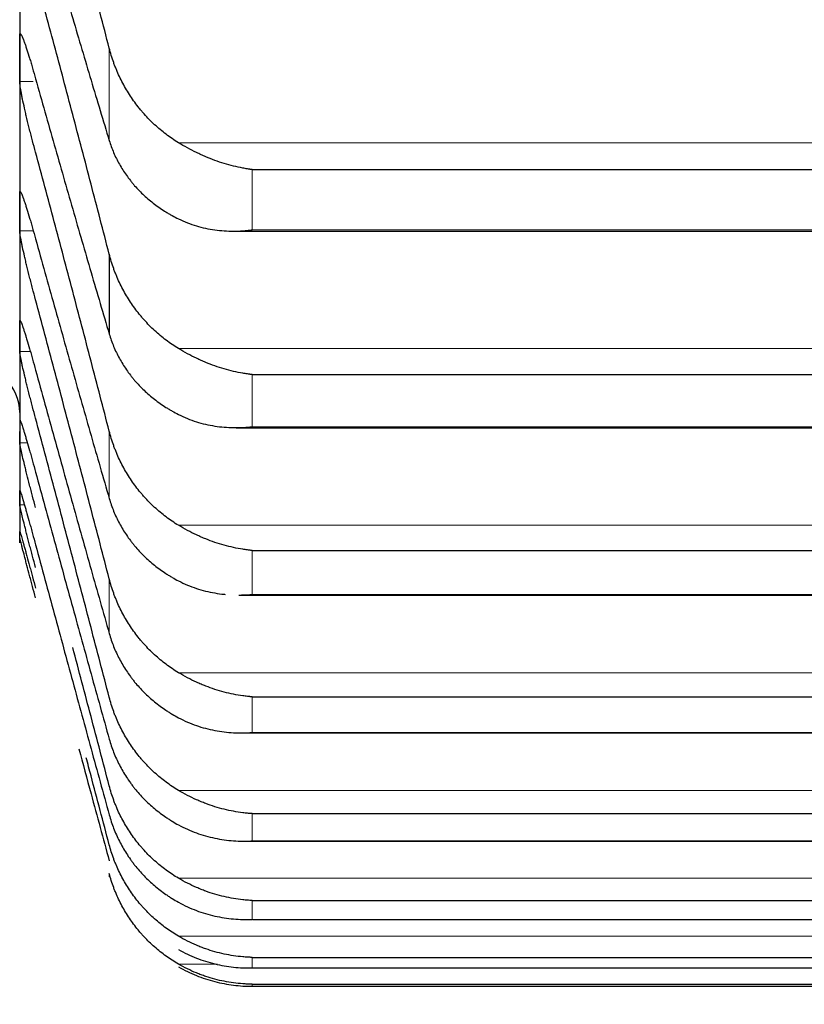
# Model space of a CAD drawing. Header units: inches. Extents: x 0 to 20790, y -12 to 14700.
# Tile 312 of 358: x 13645 to 13671, y 9163 to 9196. Entities that reach past the tile are written whole.
import ezdxf

# ---------------------------------------------------------------- set-up
doc = ezdxf.new("R2010")
doc.units = ezdxf.units.IN
doc.layers.add('1', color=7, linetype='Continuous', true_color=0xffffff)
doc.layers.add('254', color=7, linetype='Continuous', true_color=0xffffff)
doc.styles.add('latin_extended', font='simplex.shx')
doc.dimstyles.get("Standard").update_dxf_attribs({"dimtxt": 0.18, "dimasz": 0.18, "dimexe": 0.18, "dimexo": 0.0625, "dimgap": 0.09, "dimtad": 0, "dimtih": 1, "dimtoh": 1, "dimdec": 4, "dimzin": 0, "dimdsep": 46, "dimtxsty": 'Standard', "dimcen": 0.09, "dimadec": 0, "dimazin": 0, "dimtfac": 1, "dimtdec": 4, "dimtofl": 0, "dimtmove": 0, "dimatfit": 3, "dimfxl": 1, "dimtolj": 1, "dimtzin": 0, "dimarcsym": 0})

# ---------------------------------------------------------------- blocks, each defined once
blk = doc.blocks.new('_U5')
at = {"layer": '254', "color": 3, "linetype": 'Continuous', "lineweight": 13, "transparency": 16777216}
for p, q in [((13696.744, 9764.754), (13696.744, 7981.754)), ((13946.744, 9514.754), (13946.744, 7981.754)), ((13696.744, 8016.754), (12708.282, 8016.754)), ((13574.244, 8016.754), (13451.744, 8016.754)), ((13946.744, 8016.754), (13696.744, 8016.754)), ((14069.244, 8016.754), (14191.744, 8016.754))]:
    blk.add_line(p, q, dxfattribs=at)
at = {"layer": '254', "color": 3, "transparency": 16777216}
for points in [[(13574.244, 7996.337), (13574.244, 8037.17), (13696.744, 8016.754)], [(14069.244, 8037.17), (14069.244, 7996.337), (13946.744, 8016.754)]]:
    blk.add_solid(points, dxfattribs=at)
at = {"layer": 'Defpoints', "color": 0, "transparency": 16777216}
for p in [(13696.744, 9799.754), (13946.744, 9549.754), (13696.744, 8016.754)]:
    blk.add_point(p, dxfattribs=at)
at = {"layer": '254', "color": 2, "lineweight": 13, "transparency": 16777216, "insert": (12769.532, 8200.504), "char_height": 122.5, "attachment_point": 1, "style": 'latin_extended'}
blk.add_mtext('\\A1;250', dxfattribs=at)
blk = doc.blocks.new('_U6')
at = {"layer": '254', "color": 3, "linetype": 'Continuous', "lineweight": 13, "transparency": 16777216}
for p, q in [((13536.744, 9764.754), (13536.744, 8261.754)), ((13696.744, 9764.754), (13696.744, 8261.754)), ((13536.744, 8296.754), (12469.244, 8296.754)), ((13414.244, 8296.754), (13291.744, 8296.754)), ((13536.744, 8296.754), (13696.744, 8296.754)), ((13819.244, 8296.754), (13941.744, 8296.754))]:
    blk.add_line(p, q, dxfattribs=at)
at = {"layer": '254', "color": 3, "transparency": 16777216}
for points in [[(13414.244, 8276.337), (13414.244, 8317.17), (13536.744, 8296.754)], [(13819.244, 8317.17), (13819.244, 8276.337), (13696.744, 8296.754)]]:
    blk.add_solid(points, dxfattribs=at)
at = {"layer": 'Defpoints', "color": 0, "transparency": 16777216}
for p in [(13536.744, 9799.754), (13696.744, 9799.754), (13696.744, 8296.754)]:
    blk.add_point(p, dxfattribs=at)
at = {"layer": '254', "color": 2, "lineweight": 13, "transparency": 16777216, "insert": (12530.494, 8684.67), "char_height": 122.5, "attachment_point": 1, "style": 'latin_extended'}
blk.add_mtext('\\A1;\\C2;Flywheel\\P\\C2;90-240', dxfattribs=at)

msp = doc.modelspace()

# ---------------------------------------------------------------- linework, layer by layer
at = {"layer": '1', "color": 2, "linetype": 'Continuous', "lineweight": 25}
for p, q in [((13644.744, 9201.275), (13644.744, 9195.123)), ((13644.744, 9195.123), (13644.744, 9189.94)), ((13652.6, 9191.366), (13688.888, 9191.366)), ((13644.744, 9189.94), (13644.744, 9185.734)), ((13651.978, 9189.287), (13689.487, 9189.287)), ((13647.77, 9188.509), (13647.77, 9185.808)), ((13644.744, 9185.734), (13644.744, 9182.511)), ((13652.6, 9184.437), (13688.888, 9184.437)), ((13644.744, 9182.511), (13644.744, 9180.276)), ((13652.067, 9182.643), (13689.4, 9182.643)), ((13644.744, 9180.276), (13644.744, 9179.033)), ((13644.744, 9178.754), (13644.744, 9179.033)), ((13652.6, 9178.493), (13688.888, 9178.493)), ((13652.155, 9176.986), (13689.314, 9176.986)), ((13652.6, 9173.544), (13688.888, 9173.544)), ((13652.243, 9172.324), (13689.229, 9172.324)), ((13652.6, 9169.598), (13688.888, 9169.598)), ((13652.331, 9168.666), (13688.84, 9168.666)), ((13652.6, 9166.661), (13688.888, 9166.661)), ((13652.63, 9166.016), (13688.858, 9166.016)), ((13652.6, 9164.737), (13688.888, 9164.737)), ((13652.612, 9164.38), (13688.876, 9164.38)), ((13652.6, 9163.831), (13688.888, 9163.831)), ((13652.6, 9163.76), (13688.888, 9163.76))]:
    msp.add_line(p, q, dxfattribs=at)
at = {"layer": '1', "color": 110, "linetype": 'Continuous', "lineweight": 13}
for p, q in [((13644.746, 9195.907), (13644.791, 9195.907)), ((13647.77, 9195.472), (13647.77, 9192.35)), ((13644.746, 9194.339), (13645.201, 9194.339)), ((13650.112, 9192.275), (13691.375, 9192.275)), ((13652.6, 9191.366), (13652.6, 9189.328)), ((13644.746, 9190.59), (13644.774, 9190.59)), ((13644.746, 9189.291), (13645.206, 9189.291)), ((13652.6, 9189.328), (13688.888, 9189.328)), ((13644.746, 9186.248), (13644.769, 9186.248)), ((13644.746, 9185.22), (13645.104, 9185.22)), ((13650.112, 9185.317), (13691.375, 9185.317)), ((13652.6, 9184.437), (13652.6, 9182.673)), ((13652.6, 9182.673), (13688.888, 9182.673)), ((13647.77, 9182.525), (13647.77, 9180.25)), ((13644.746, 9182.133), (13645.003, 9182.133)), ((13644.746, 9180.035), (13644.904, 9180.035)), ((13650.112, 9179.342), (13691.375, 9179.342)), ((13652.6, 9178.493), (13652.6, 9177.007)), ((13647.77, 9177.53), (13647.77, 9175.683)), ((13652.6, 9177.007), (13688.888, 9177.007)), ((13650.112, 9174.361), (13691.375, 9174.361)), ((13652.6, 9173.544), (13652.6, 9172.338)), ((13652.6, 9172.338), (13688.888, 9172.338)), ((13650.112, 9170.382), (13691.375, 9170.382)), ((13652.6, 9169.598), (13652.6, 9168.674)), ((13652.6, 9168.674), (13688.888, 9168.674)), ((13647.77, 9167.569), (13647.77, 9167.46)), ((13650.112, 9167.411), (13691.375, 9167.411)), ((13652.6, 9166.661), (13652.6, 9166.02)), ((13652.6, 9166.02), (13688.888, 9166.02)), ((13650.112, 9165.452), (13691.375, 9165.452)), ((13652.6, 9164.737), (13652.6, 9164.381)), ((13650.112, 9164.509), (13651.435, 9164.509)), ((13652.6, 9164.381), (13688.888, 9164.381)), ((13652.6, 9163.831), (13652.6, 9163.76))]:
    msp.add_line(p, q, dxfattribs=at)
at = {"layer": '1', "color": 2, "linetype": 'Continuous', "lineweight": 25}
msp.add_arc((13643.144, 9183.154), 1.6, 0, 90, dxfattribs=at)
for points in [[(13647.77, 9195.472), (13647.566, 9196.263), (13647.157, 9197.84), (13646.537, 9200.189), (13645.912, 9202.522), (13645.492, 9204.067), (13645.281, 9204.837)], [(13645.281, 9200.815), (13645.492, 9200.075), (13645.912, 9198.612), (13646.537, 9196.47), (13647.157, 9194.38), (13647.566, 9193.021), (13647.77, 9192.35)], [(13647.77, 9188.509), (13647.566, 9189.3), (13647.157, 9190.879), (13646.537, 9193.235), (13645.912, 9195.581), (13645.492, 9197.137), (13645.281, 9197.913)], [(13644.744, 9195.123), (13644.744, 9195.385), (13644.745, 9195.646), (13644.746, 9195.907)], [(13644.746, 9194.339), (13644.745, 9194.601), (13644.744, 9194.862), (13644.744, 9195.123)], [(13645.281, 9194.433), (13645.492, 9193.683), (13645.912, 9192.198), (13646.537, 9190.018), (13647.157, 9187.885), (13647.566, 9186.495), (13647.77, 9185.808)], [(13647.77, 9182.525), (13647.566, 9183.315), (13647.157, 9184.893), (13646.537, 9187.253), (13645.912, 9189.607), (13645.492, 9191.172), (13645.281, 9191.953)], [(13644.744, 9189.94), (13644.744, 9190.157), (13644.745, 9190.373), (13644.746, 9190.59)], [(13644.746, 9189.291), (13644.745, 9189.507), (13644.744, 9189.724), (13644.744, 9189.94)], [(13645.281, 9189.021), (13645.492, 9188.261), (13645.912, 9186.756), (13646.537, 9184.542), (13647.157, 9182.371), (13647.566, 9180.952), (13647.77, 9180.25)], [(13647.77, 9177.53), (13647.566, 9178.317), (13647.157, 9179.892), (13646.537, 9182.252), (13645.912, 9184.61), (13645.492, 9186.181), (13645.281, 9186.966)], [(13644.744, 9185.734), (13644.744, 9185.905), (13644.745, 9186.076), (13644.746, 9186.248)], [(13644.746, 9185.22), (13644.745, 9185.391), (13644.744, 9185.563), (13644.744, 9185.734)], [(13645.281, 9184.586), (13645.492, 9183.819), (13645.912, 9182.297), (13646.537, 9180.052), (13647.157, 9177.845), (13647.566, 9176.399), (13647.77, 9175.683)], [(13647.77, 9173.531), (13647.566, 9174.315), (13647.157, 9175.883), (13646.537, 9178.239), (13645.912, 9180.598), (13645.492, 9182.173), (13645.281, 9182.961)], [(13644.746, 9182.133), (13644.745, 9182.259), (13644.744, 9182.385), (13644.744, 9182.511)], [(13645.281, 9181.137), (13645.492, 9180.363), (13645.912, 9178.826), (13646.537, 9176.553), (13647.157, 9174.315), (13647.566, 9172.845), (13647.77, 9172.116)], [(13644.744, 9180.276), (13644.744, 9180.356), (13644.745, 9180.436), (13644.746, 9180.516)], [(13644.746, 9180.035), (13644.745, 9180.116), (13644.744, 9180.196), (13644.744, 9180.276)], [(13644.744, 9179.033), (13644.744, 9179.068), (13644.745, 9179.102), (13644.746, 9179.136)], [(13644.746, 9178.93), (13644.745, 9178.965), (13644.744, 9178.999), (13644.744, 9179.033)], [(13645.281, 9178.679), (13645.492, 9177.899), (13645.912, 9176.349), (13646.537, 9174.053), (13647.157, 9171.786), (13647.566, 9170.295), (13647.77, 9169.554)]]:
    msp.add_open_spline(points, degree=3, dxfattribs=at)
for points, knots in [([(13644.746, 9195.907), (13644.746, 9195.922), (13644.748, 9195.946), (13644.757, 9195.962), (13644.765, 9195.96), (13644.773, 9195.953), (13644.776, 9195.95), (13644.782, 9195.942), (13644.786, 9195.938), (13644.803, 9195.91), (13644.82, 9195.876), (13644.845, 9195.818), (13644.85, 9195.806), (13644.858, 9195.786), (13644.861, 9195.779), (13644.866, 9195.765), (13644.88, 9195.729), (13644.907, 9195.658), (13644.933, 9195.584), (13644.96, 9195.505), (13644.974, 9195.463), (13645.018, 9195.329), (13645.048, 9195.233), (13645.096, 9195.077), (13645.112, 9195.023), (13645.137, 9194.94), (13645.145, 9194.912), (13645.162, 9194.854), (13645.17, 9194.825), (13645.213, 9194.679), (13645.247, 9194.558), (13645.281, 9194.433)], [0, 0, 0, 0, 0.0625, 0.125, 0.1875, 0.1875, 0.21875, 0.21875, 0.25, 0.25, 0.375, 0.375, 0.40625, 0.40625, 0.421875, 0.421875, 0.4375, 0.5, 0.5625, 0.5625, 0.625, 0.625, 0.75, 0.75, 0.8125, 0.8125, 0.84375, 0.84375, 0.875, 0.875, 1, 1, 1, 1]), ([(13650.112, 9192.275), (13649.966, 9192.364), (13649.826, 9192.459), (13649.558, 9192.663), (13649.3, 9192.879), (13649.064, 9193.12), (13648.923, 9193.278), (13648.895, 9193.311), (13648.84, 9193.375), (13648.813, 9193.408), (13648.733, 9193.508), (13648.681, 9193.575), (13648.532, 9193.781), (13648.439, 9193.922), (13648.267, 9194.211), (13648.188, 9194.36), (13648.08, 9194.589), (13648.046, 9194.667), (13647.997, 9194.784), (13647.981, 9194.824), (13647.95, 9194.903), (13647.935, 9194.943), (13647.863, 9195.144), (13647.813, 9195.306), (13647.77, 9195.472)], [0, 0, 0, 0, 0.125, 0.125, 0.25, 0.375, 0.375, 0.40625, 0.40625, 0.4375, 0.4375, 0.5, 0.5, 0.625, 0.625, 0.75, 0.75, 0.8125, 0.8125, 0.84375, 0.84375, 0.875, 0.875, 1, 1, 1, 1]), ([(13645.281, 9191.953), (13645.247, 9192.079), (13645.213, 9192.206), (13645.162, 9192.397), (13645.146, 9192.461), (13645.121, 9192.557), (13645.113, 9192.589), (13645.096, 9192.653), (13645.088, 9192.685), (13645.048, 9192.844), (13645.018, 9192.968), (13644.974, 9193.149), (13644.96, 9193.209), (13644.94, 9193.296), (13644.933, 9193.326), (13644.92, 9193.383), (13644.914, 9193.411), (13644.883, 9193.549), (13644.86, 9193.653), (13644.835, 9193.773), (13644.831, 9193.797), (13644.821, 9193.843), (13644.817, 9193.865), (13644.804, 9193.931), (13644.796, 9193.972), (13644.776, 9194.088), (13644.765, 9194.154), (13644.756, 9194.224), (13644.754, 9194.237), (13644.751, 9194.262), (13644.75, 9194.273), (13644.747, 9194.306), (13644.746, 9194.324), (13644.746, 9194.339)], [0, 0, 0, 0, 0.125, 0.125, 0.1875, 0.1875, 0.21875, 0.21875, 0.25, 0.25, 0.375, 0.375, 0.4375, 0.4375, 0.46875, 0.46875, 0.5, 0.5, 0.625, 0.625, 0.65625, 0.65625, 0.6875, 0.6875, 0.75, 0.75, 0.875, 0.875, 0.90625, 0.90625, 0.9375, 0.9375, 1, 1, 1, 1]), ([(13647.77, 9192.35), (13647.813, 9192.21), (13647.863, 9192.073), (13647.977, 9191.806), (13648.106, 9191.545), (13648.264, 9191.296), (13648.393, 9191.114), (13648.438, 9191.054), (13648.509, 9190.965), (13648.532, 9190.936), (13648.581, 9190.878), (13648.605, 9190.849), (13648.73, 9190.708), (13648.942, 9190.491), (13649.177, 9190.294), (13649.424, 9190.107), (13649.553, 9190.018), (13649.723, 9189.913), (13649.758, 9189.892), (13649.827, 9189.852), (13649.932, 9189.792), (13650.039, 9189.736), (13650.112, 9189.7)], [0, 0, 0, 0, 0.125, 0.125, 0.25, 0.375, 0.375, 0.4375, 0.4375, 0.46875, 0.46875, 0.5, 0.5, 0.625, 0.75, 0.75, 0.875, 0.875, 0.90625, 0.90625, 0.9375, 1, 1, 1, 1]), ([(13652.6, 9191.366), (13652.596, 9191.366), (13652.593, 9191.367), (13652.587, 9191.368), (13652.583, 9191.368), (13652.573, 9191.369), (13652.553, 9191.372), (13652.507, 9191.379), (13652.414, 9191.393), (13652.335, 9191.407), (13652.177, 9191.437), (13652.072, 9191.46), (13651.758, 9191.538), (13651.55, 9191.602), (13651.239, 9191.716), (13651.136, 9191.757), (13650.98, 9191.823), (13650.928, 9191.846), (13650.825, 9191.893), (13650.773, 9191.917), (13650.618, 9191.992), (13650.516, 9192.045), (13650.313, 9192.156), (13650.212, 9192.214), (13650.112, 9192.275)], [0, 0, 0, 0, 0.003906, 0.003906, 0.007812, 0.007812, 0.015625, 0.03125, 0.0625, 0.125, 0.125, 0.25, 0.25, 0.5, 0.5, 0.625, 0.625, 0.6875, 0.6875, 0.75, 0.75, 0.875, 0.875, 1, 1, 1, 1]), ([(13644.746, 9190.59), (13644.746, 9190.602), (13644.748, 9190.621), (13644.757, 9190.629), (13644.765, 9190.621), (13644.773, 9190.611), (13644.776, 9190.606), (13644.782, 9190.596), (13644.786, 9190.59), (13644.803, 9190.556), (13644.82, 9190.517), (13644.845, 9190.453), (13644.85, 9190.439), (13644.858, 9190.417), (13644.861, 9190.41), (13644.866, 9190.395), (13644.88, 9190.356), (13644.907, 9190.28), (13644.933, 9190.202), (13644.96, 9190.119), (13644.974, 9190.075), (13645.018, 9189.935), (13645.048, 9189.835), (13645.096, 9189.675), (13645.112, 9189.62), (13645.137, 9189.535), (13645.145, 9189.506), (13645.162, 9189.448), (13645.17, 9189.418), (13645.213, 9189.27), (13645.247, 9189.147), (13645.281, 9189.021)], [0, 0, 0, 0, 0.0625, 0.125, 0.1875, 0.1875, 0.21875, 0.21875, 0.25, 0.25, 0.375, 0.375, 0.40625, 0.40625, 0.421875, 0.421875, 0.4375, 0.5, 0.5625, 0.5625, 0.625, 0.625, 0.75, 0.75, 0.8125, 0.8125, 0.84375, 0.84375, 0.875, 0.875, 1, 1, 1, 1]), ([(13650.112, 9189.7), (13650.212, 9189.651), (13650.312, 9189.607), (13650.513, 9189.529), (13650.615, 9189.494), (13650.818, 9189.433), (13650.921, 9189.407), (13651.128, 9189.363), (13651.232, 9189.345), (13651.442, 9189.316), (13651.547, 9189.305), (13651.756, 9189.291), (13651.861, 9189.287), (13652.071, 9189.287), (13652.177, 9189.291), (13652.335, 9189.301), (13652.414, 9189.307), (13652.507, 9189.317), (13652.553, 9189.322), (13652.573, 9189.324), (13652.586, 9189.326), (13652.593, 9189.327), (13652.6, 9189.328)], [0, 0, 0, 0, 0.125, 0.125, 0.25, 0.25, 0.375, 0.375, 0.5, 0.5, 0.625, 0.625, 0.75, 0.75, 0.875, 0.875, 0.9375, 0.96875, 0.984375, 0.992188, 0.992188, 1, 1, 1, 1]), ([(13645.281, 9186.966), (13645.247, 9187.093), (13645.213, 9187.22), (13645.162, 9187.412), (13645.146, 9187.475), (13645.121, 9187.571), (13645.113, 9187.603), (13645.096, 9187.667), (13645.088, 9187.699), (13645.048, 9187.857), (13645.018, 9187.979), (13644.974, 9188.157), (13644.96, 9188.216), (13644.94, 9188.302), (13644.933, 9188.33), (13644.92, 9188.386), (13644.914, 9188.414), (13644.883, 9188.549), (13644.86, 9188.649), (13644.835, 9188.765), (13644.831, 9188.787), (13644.821, 9188.831), (13644.817, 9188.853), (13644.804, 9188.916), (13644.796, 9188.955), (13644.776, 9189.064), (13644.765, 9189.126), (13644.756, 9189.189), (13644.754, 9189.201), (13644.751, 9189.223), (13644.75, 9189.234), (13644.747, 9189.262), (13644.746, 9189.278), (13644.746, 9189.291)], [0, 0, 0, 0, 0.125, 0.125, 0.1875, 0.1875, 0.21875, 0.21875, 0.25, 0.25, 0.375, 0.375, 0.4375, 0.4375, 0.46875, 0.46875, 0.5, 0.5, 0.625, 0.625, 0.65625, 0.65625, 0.6875, 0.6875, 0.75, 0.75, 0.875, 0.875, 0.90625, 0.90625, 0.9375, 0.9375, 1, 1, 1, 1]), ([(13650.112, 9185.317), (13649.966, 9185.405), (13649.826, 9185.5), (13649.558, 9185.703), (13649.3, 9185.919), (13649.064, 9186.16), (13648.923, 9186.318), (13648.895, 9186.35), (13648.84, 9186.415), (13648.813, 9186.448), (13648.733, 9186.547), (13648.681, 9186.614), (13648.532, 9186.819), (13648.439, 9186.96), (13648.267, 9187.25), (13648.188, 9187.398), (13648.08, 9187.627), (13648.046, 9187.704), (13647.997, 9187.822), (13647.981, 9187.861), (13647.95, 9187.941), (13647.935, 9187.981), (13647.863, 9188.181), (13647.813, 9188.344), (13647.77, 9188.509)], [0, 0, 0, 0, 0.125, 0.125, 0.25, 0.375, 0.375, 0.40625, 0.40625, 0.4375, 0.4375, 0.5, 0.5, 0.625, 0.625, 0.75, 0.75, 0.8125, 0.8125, 0.84375, 0.84375, 0.875, 0.875, 1, 1, 1, 1]), ([(13644.746, 9186.248), (13644.746, 9186.258), (13644.748, 9186.271), (13644.757, 9186.271), (13644.765, 9186.258), (13644.773, 9186.244), (13644.776, 9186.238), (13644.782, 9186.225), (13644.786, 9186.218), (13644.803, 9186.177), (13644.82, 9186.133), (13644.845, 9186.063), (13644.85, 9186.048), (13644.858, 9186.025), (13644.861, 9186.017), (13644.866, 9186.001), (13644.88, 9185.959), (13644.907, 9185.878), (13644.933, 9185.796), (13644.96, 9185.709), (13644.974, 9185.663), (13645.018, 9185.518), (13645.048, 9185.415), (13645.096, 9185.251), (13645.112, 9185.194), (13645.137, 9185.108), (13645.145, 9185.078), (13645.162, 9185.019), (13645.17, 9184.989), (13645.213, 9184.838), (13645.247, 9184.714), (13645.281, 9184.586)], [0, 0, 0, 0, 0.0625, 0.125, 0.1875, 0.1875, 0.21875, 0.21875, 0.25, 0.25, 0.375, 0.375, 0.40625, 0.40625, 0.421875, 0.421875, 0.4375, 0.5, 0.5625, 0.5625, 0.625, 0.625, 0.75, 0.75, 0.8125, 0.8125, 0.84375, 0.84375, 0.875, 0.875, 1, 1, 1, 1]), ([(13647.77, 9185.808), (13647.813, 9185.665), (13647.863, 9185.525), (13647.977, 9185.25), (13648.106, 9184.983), (13648.264, 9184.728), (13648.393, 9184.541), (13648.438, 9184.48), (13648.509, 9184.389), (13648.532, 9184.359), (13648.581, 9184.299), (13648.605, 9184.27), (13648.73, 9184.124), (13648.942, 9183.902), (13649.177, 9183.699), (13649.424, 9183.507), (13649.553, 9183.415), (13649.723, 9183.308), (13649.758, 9183.286), (13649.827, 9183.245), (13649.932, 9183.184), (13650.039, 9183.126), (13650.112, 9183.089)], [0, 0, 0, 0, 0.125, 0.125, 0.25, 0.375, 0.375, 0.4375, 0.4375, 0.46875, 0.46875, 0.5, 0.5, 0.625, 0.75, 0.75, 0.875, 0.875, 0.90625, 0.90625, 0.9375, 1, 1, 1, 1]), ([(13645.281, 9182.961), (13645.247, 9183.089), (13645.213, 9183.216), (13645.162, 9183.407), (13645.146, 9183.471), (13645.121, 9183.566), (13645.113, 9183.598), (13645.096, 9183.661), (13645.088, 9183.693), (13645.048, 9183.849), (13645.018, 9183.97), (13644.974, 9184.145), (13644.96, 9184.202), (13644.94, 9184.287), (13644.933, 9184.314), (13644.92, 9184.369), (13644.914, 9184.396), (13644.883, 9184.527), (13644.86, 9184.624), (13644.835, 9184.735), (13644.831, 9184.756), (13644.821, 9184.799), (13644.817, 9184.819), (13644.804, 9184.879), (13644.796, 9184.916), (13644.776, 9185.018), (13644.765, 9185.076), (13644.756, 9185.133), (13644.754, 9185.143), (13644.751, 9185.163), (13644.75, 9185.172), (13644.747, 9185.197), (13644.746, 9185.21), (13644.746, 9185.22)], [0, 0, 0, 0, 0.125, 0.125, 0.1875, 0.1875, 0.21875, 0.21875, 0.25, 0.25, 0.375, 0.375, 0.4375, 0.4375, 0.46875, 0.46875, 0.5, 0.5, 0.625, 0.625, 0.65625, 0.65625, 0.6875, 0.6875, 0.75, 0.75, 0.875, 0.875, 0.90625, 0.90625, 0.9375, 0.9375, 1, 1, 1, 1]), ([(13652.6, 9184.437), (13652.596, 9184.437), (13652.593, 9184.437), (13652.587, 9184.438), (13652.583, 9184.439), (13652.573, 9184.44), (13652.553, 9184.442), (13652.507, 9184.448), (13652.414, 9184.461), (13652.335, 9184.473), (13652.177, 9184.501), (13652.072, 9184.522), (13651.758, 9184.596), (13651.55, 9184.657), (13651.239, 9184.766), (13651.136, 9184.806), (13650.98, 9184.87), (13650.928, 9184.893), (13650.825, 9184.939), (13650.773, 9184.963), (13650.618, 9185.037), (13650.516, 9185.089), (13650.313, 9185.198), (13650.212, 9185.256), (13650.112, 9185.317)], [0, 0, 0, 0, 0.003906, 0.003906, 0.007812, 0.007812, 0.015625, 0.03125, 0.0625, 0.125, 0.125, 0.25, 0.25, 0.5, 0.5, 0.625, 0.625, 0.6875, 0.6875, 0.75, 0.75, 0.875, 0.875, 1, 1, 1, 1]), ([(13650.112, 9183.089), (13650.212, 9183.038), (13650.312, 9182.993), (13650.513, 9182.911), (13650.615, 9182.875), (13650.818, 9182.811), (13650.921, 9182.783), (13651.128, 9182.735), (13651.232, 9182.715), (13651.442, 9182.682), (13651.547, 9182.669), (13651.756, 9182.652), (13651.861, 9182.646), (13652.071, 9182.642), (13652.177, 9182.644), (13652.335, 9182.651), (13652.414, 9182.656), (13652.507, 9182.664), (13652.553, 9182.668), (13652.573, 9182.67), (13652.586, 9182.672), (13652.593, 9182.672), (13652.6, 9182.673)], [0, 0, 0, 0, 0.125, 0.125, 0.25, 0.25, 0.375, 0.375, 0.5, 0.5, 0.625, 0.625, 0.75, 0.75, 0.875, 0.875, 0.9375, 0.96875, 0.984375, 0.992188, 0.992188, 1, 1, 1, 1]), ([(13644.75, 9182.9), (13644.752, 9182.9), (13644.757, 9182.895), (13644.765, 9182.878), (13644.773, 9182.859), (13644.776, 9182.852), (13644.782, 9182.836), (13644.786, 9182.828), (13644.803, 9182.781), (13644.82, 9182.732), (13644.845, 9182.656), (13644.85, 9182.64), (13644.858, 9182.615), (13644.861, 9182.607), (13644.866, 9182.589), (13644.88, 9182.545), (13644.907, 9182.459), (13644.933, 9182.373), (13644.96, 9182.282), (13644.974, 9182.234), (13645.018, 9182.085), (13645.048, 9181.978), (13645.096, 9181.81), (13645.112, 9181.753), (13645.137, 9181.664), (13645.145, 9181.634), (13645.162, 9181.574), (13645.17, 9181.544), (13645.213, 9181.391), (13645.247, 9181.265), (13645.281, 9181.137)], [0, 0, 0, 0, 0.060355, 0.127473, 0.127473, 0.161031, 0.161031, 0.19459, 0.19459, 0.328825, 0.328825, 0.362384, 0.362384, 0.379163, 0.379163, 0.395943, 0.46306, 0.530178, 0.530178, 0.597295, 0.597295, 0.73153, 0.73153, 0.798648, 0.798648, 0.832206, 0.832206, 0.865765, 0.865765, 1, 1, 1, 1]), ([(13650.112, 9179.342), (13649.966, 9179.43), (13649.826, 9179.525), (13649.558, 9179.727), (13649.3, 9179.942), (13649.064, 9180.182), (13648.923, 9180.34), (13648.895, 9180.372), (13648.84, 9180.436), (13648.813, 9180.469), (13648.733, 9180.568), (13648.681, 9180.635), (13648.532, 9180.84), (13648.439, 9180.98), (13648.267, 9181.268), (13648.188, 9181.417), (13648.08, 9181.645), (13648.046, 9181.722), (13647.997, 9181.839), (13647.981, 9181.879), (13647.95, 9181.958), (13647.935, 9181.998), (13647.863, 9182.198), (13647.813, 9182.36), (13647.77, 9182.525)], [0, 0, 0, 0, 0.125, 0.125, 0.25, 0.375, 0.375, 0.40625, 0.40625, 0.4375, 0.4375, 0.5, 0.5, 0.625, 0.625, 0.75, 0.75, 0.8125, 0.8125, 0.84375, 0.84375, 0.875, 0.875, 1, 1, 1, 1]), ([(13645.281, 9179.943), (13645.247, 9180.071), (13645.213, 9180.199), (13645.162, 9180.389), (13645.146, 9180.453), (13645.121, 9180.547), (13645.113, 9180.579), (13645.096, 9180.642), (13645.088, 9180.673), (13645.048, 9180.828), (13645.018, 9180.947), (13644.974, 9181.119), (13644.96, 9181.175), (13644.94, 9181.257), (13644.933, 9181.284), (13644.92, 9181.337), (13644.914, 9181.363), (13644.883, 9181.49), (13644.86, 9181.584), (13644.835, 9181.69), (13644.831, 9181.71), (13644.821, 9181.75), (13644.817, 9181.77), (13644.804, 9181.827), (13644.796, 9181.861), (13644.776, 9181.957), (13644.765, 9182.009), (13644.756, 9182.06), (13644.754, 9182.069), (13644.751, 9182.087), (13644.75, 9182.094), (13644.747, 9182.115), (13644.746, 9182.126), (13644.746, 9182.133)], [0, 0, 0, 0, 0.125, 0.125, 0.1875, 0.1875, 0.21875, 0.21875, 0.25, 0.25, 0.375, 0.375, 0.4375, 0.4375, 0.46875, 0.46875, 0.5, 0.5, 0.625, 0.625, 0.65625, 0.65625, 0.6875, 0.6875, 0.75, 0.75, 0.875, 0.875, 0.90625, 0.90625, 0.9375, 0.9375, 1, 1, 1, 1]), ([(13644.746, 9180.516), (13644.746, 9180.521), (13644.748, 9180.524), (13644.757, 9180.508), (13644.765, 9180.485), (13644.773, 9180.462), (13644.776, 9180.454), (13644.782, 9180.436), (13644.786, 9180.426), (13644.803, 9180.373), (13644.82, 9180.319), (13644.845, 9180.238), (13644.85, 9180.22), (13644.858, 9180.194), (13644.861, 9180.185), (13644.866, 9180.166), (13644.88, 9180.119), (13644.907, 9180.028), (13644.933, 9179.938), (13644.96, 9179.844), (13644.974, 9179.795), (13645.018, 9179.64), (13645.048, 9179.531), (13645.096, 9179.359), (13645.112, 9179.301), (13645.137, 9179.211), (13645.145, 9179.18), (13645.162, 9179.119), (13645.17, 9179.088), (13645.213, 9178.934), (13645.247, 9178.807), (13645.281, 9178.679)], [0, 0, 0, 0, 0.0625, 0.125, 0.1875, 0.1875, 0.21875, 0.21875, 0.25, 0.25, 0.375, 0.375, 0.40625, 0.40625, 0.421875, 0.421875, 0.4375, 0.5, 0.5625, 0.5625, 0.625, 0.625, 0.75, 0.75, 0.8125, 0.8125, 0.84375, 0.84375, 0.875, 0.875, 1, 1, 1, 1]), ([(13645.281, 9177.918), (13645.247, 9178.047), (13645.213, 9178.174), (13645.162, 9178.364), (13645.146, 9178.427), (13645.121, 9178.521), (13645.113, 9178.552), (13645.096, 9178.614), (13645.088, 9178.645), (13645.048, 9178.798), (13645.018, 9178.915), (13644.974, 9179.083), (13644.96, 9179.138), (13644.94, 9179.218), (13644.933, 9179.244), (13644.92, 9179.295), (13644.914, 9179.321), (13644.883, 9179.444), (13644.86, 9179.533), (13644.835, 9179.634), (13644.831, 9179.654), (13644.821, 9179.692), (13644.817, 9179.71), (13644.804, 9179.764), (13644.796, 9179.796), (13644.776, 9179.885), (13644.765, 9179.932), (13644.756, 9179.977), (13644.754, 9179.985), (13644.751, 9179.999), (13644.75, 9180.006), (13644.747, 9180.023), (13644.746, 9180.031), (13644.746, 9180.035)], [0, 0, 0, 0, 0.125, 0.125, 0.1875, 0.1875, 0.21875, 0.21875, 0.25, 0.25, 0.375, 0.375, 0.4375, 0.4375, 0.46875, 0.46875, 0.5, 0.5, 0.625, 0.625, 0.65625, 0.65625, 0.6875, 0.6875, 0.75, 0.75, 0.875, 0.875, 0.90625, 0.90625, 0.9375, 0.9375, 1, 1, 1, 1]), ([(13647.77, 9180.25), (13647.813, 9180.103), (13647.863, 9179.96), (13647.977, 9179.679), (13648.106, 9179.406), (13648.264, 9179.144), (13648.393, 9178.953), (13648.438, 9178.89), (13648.509, 9178.797), (13648.532, 9178.767), (13648.581, 9178.706), (13648.605, 9178.676), (13648.73, 9178.527), (13648.942, 9178.299), (13649.177, 9178.091), (13649.424, 9177.894), (13649.553, 9177.8), (13649.723, 9177.69), (13649.758, 9177.668), (13649.827, 9177.625), (13649.932, 9177.562), (13650.039, 9177.503), (13650.112, 9177.465)], [0, 0, 0, 0, 0.125, 0.125, 0.25, 0.375, 0.375, 0.4375, 0.4375, 0.46875, 0.46875, 0.5, 0.5, 0.625, 0.75, 0.75, 0.875, 0.875, 0.90625, 0.90625, 0.9375, 1, 1, 1, 1]), ([(13644.746, 9179.136), (13644.746, 9179.138), (13644.748, 9179.136), (13644.757, 9179.112), (13644.765, 9179.084), (13644.773, 9179.058), (13644.776, 9179.048), (13644.782, 9179.027), (13644.786, 9179.016), (13644.803, 9178.957), (13644.82, 9178.898), (13644.845, 9178.811), (13644.85, 9178.793), (13644.858, 9178.764), (13644.861, 9178.755), (13644.866, 9178.735), (13644.88, 9178.686), (13644.907, 9178.59), (13644.933, 9178.497), (13644.96, 9178.399), (13644.974, 9178.348), (13645.018, 9178.189), (13645.048, 9178.077), (13645.096, 9177.902), (13645.112, 9177.842), (13645.137, 9177.751), (13645.145, 9177.72), (13645.162, 9177.658), (13645.17, 9177.627), (13645.213, 9177.471), (13645.247, 9177.344), (13645.281, 9177.215)], [0, 0, 0, 0, 0.0625, 0.125, 0.1875, 0.1875, 0.21875, 0.21875, 0.25, 0.25, 0.375, 0.375, 0.40625, 0.40625, 0.421875, 0.421875, 0.4375, 0.5, 0.5625, 0.5625, 0.625, 0.625, 0.75, 0.75, 0.8125, 0.8125, 0.84375, 0.84375, 0.875, 0.875, 1, 1, 1, 1]), ([(13652.6, 9178.493), (13652.596, 9178.493), (13652.593, 9178.493), (13652.587, 9178.494), (13652.583, 9178.494), (13652.573, 9178.495), (13652.553, 9178.497), (13652.507, 9178.502), (13652.414, 9178.513), (13652.335, 9178.525), (13652.177, 9178.55), (13652.072, 9178.569), (13651.758, 9178.638), (13651.55, 9178.696), (13651.239, 9178.801), (13651.136, 9178.84), (13650.98, 9178.902), (13650.928, 9178.924), (13650.825, 9178.969), (13650.773, 9178.993), (13650.618, 9179.065), (13650.516, 9179.116), (13650.313, 9179.225), (13650.212, 9179.282), (13650.112, 9179.342)], [0, 0, 0, 0, 0.003906, 0.003906, 0.007812, 0.007812, 0.015625, 0.03125, 0.0625, 0.125, 0.125, 0.25, 0.25, 0.5, 0.5, 0.625, 0.625, 0.6875, 0.6875, 0.75, 0.75, 0.875, 0.875, 1, 1, 1, 1]), ([(13645.281, 9176.889), (13645.247, 9177.018), (13645.213, 9177.145), (13645.162, 9177.333), (13645.146, 9177.396), (13645.121, 9177.489), (13645.113, 9177.519), (13645.096, 9177.581), (13645.088, 9177.611), (13645.048, 9177.762), (13645.018, 9177.877), (13644.974, 9178.041), (13644.96, 9178.094), (13644.94, 9178.172), (13644.933, 9178.198), (13644.92, 9178.247), (13644.914, 9178.272), (13644.883, 9178.391), (13644.86, 9178.476), (13644.835, 9178.572), (13644.831, 9178.591), (13644.821, 9178.627), (13644.817, 9178.644), (13644.804, 9178.694), (13644.796, 9178.724), (13644.776, 9178.805), (13644.765, 9178.848), (13644.756, 9178.886), (13644.754, 9178.893), (13644.751, 9178.905), (13644.75, 9178.91), (13644.747, 9178.923), (13644.746, 9178.928), (13644.746, 9178.93)], [0, 0, 0, 0, 0.125, 0.125, 0.1875, 0.1875, 0.21875, 0.21875, 0.25, 0.25, 0.375, 0.375, 0.4375, 0.4375, 0.46875, 0.46875, 0.5, 0.5, 0.625, 0.625, 0.65625, 0.65625, 0.6875, 0.6875, 0.75, 0.75, 0.875, 0.875, 0.90625, 0.90625, 0.9375, 0.9375, 1, 1, 1, 1]), ([(13650.112, 9174.361), (13649.966, 9174.449), (13649.826, 9174.543), (13649.558, 9174.744), (13649.3, 9174.958), (13649.064, 9175.197), (13648.923, 9175.353), (13648.895, 9175.385), (13648.84, 9175.449), (13648.813, 9175.482), (13648.733, 9175.581), (13648.681, 9175.647), (13648.532, 9175.851), (13648.439, 9175.99), (13648.267, 9176.278), (13648.188, 9176.426), (13648.08, 9176.653), (13648.046, 9176.73), (13647.997, 9176.847), (13647.981, 9176.886), (13647.95, 9176.965), (13647.935, 9177.004), (13647.863, 9177.204), (13647.813, 9177.366), (13647.77, 9177.53)], [0, 0, 0, 0, 0.125, 0.125, 0.25, 0.375, 0.375, 0.40625, 0.40625, 0.4375, 0.4375, 0.5, 0.5, 0.625, 0.625, 0.75, 0.75, 0.8125, 0.8125, 0.84375, 0.84375, 0.875, 0.875, 1, 1, 1, 1]), ([(13650.112, 9177.465), (13650.212, 9177.413), (13650.312, 9177.366), (13650.513, 9177.282), (13650.615, 9177.244), (13650.818, 9177.177), (13650.921, 9177.147), (13651.128, 9177.095), (13651.232, 9177.073), (13651.442, 9177.037), (13651.547, 9177.022), (13651.662, 9177.01), (13651.673, 9177.009), (13651.684, 9177.008)], [0, 0, 0, 0, 0.195978, 0.195978, 0.391955, 0.391955, 0.587933, 0.587933, 0.78391, 0.78391, 0.979888, 0.979888, 1, 1, 1, 1]), ([(13652.154, 9176.986), (13652.197, 9176.986), (13652.24, 9176.987), (13652.335, 9176.989), (13652.414, 9176.993), (13652.507, 9176.999), (13652.553, 9177.003), (13652.573, 9177.005), (13652.586, 9177.006), (13652.593, 9177.006), (13652.6, 9177.007)], [0, 0, 0, 0, 0.287876, 0.287876, 0.643938, 0.821969, 0.910985, 0.955492, 0.955492, 1, 1, 1, 1]), ([(13647.77, 9175.683), (13647.813, 9175.534), (13647.863, 9175.387), (13647.977, 9175.101), (13648.106, 9174.822), (13648.264, 9174.555), (13648.393, 9174.36), (13648.438, 9174.296), (13648.509, 9174.2), (13648.532, 9174.169), (13648.581, 9174.107), (13648.605, 9174.076), (13648.73, 9173.924), (13648.942, 9173.691), (13649.177, 9173.479), (13649.424, 9173.277), (13649.553, 9173.181), (13649.723, 9173.068), (13649.758, 9173.046), (13649.827, 9173.002), (13649.932, 9172.938), (13650.039, 9172.877), (13650.112, 9172.838)], [0, 0, 0, 0, 0.125, 0.125, 0.25, 0.375, 0.375, 0.4375, 0.4375, 0.46875, 0.46875, 0.5, 0.5, 0.625, 0.75, 0.75, 0.875, 0.875, 0.90625, 0.90625, 0.9375, 1, 1, 1, 1]), ([(13647.77, 9170.535), (13647.566, 9171.314), (13647.157, 9172.871), (13646.745, 9174.434), (13646.538, 9175.215)], [0, 0, 0, 0, 0.500924, 1, 1, 1, 1]), ([(13652.6, 9173.544), (13652.596, 9173.544), (13652.593, 9173.544), (13652.587, 9173.545), (13652.583, 9173.545), (13652.573, 9173.546), (13652.553, 9173.548), (13652.507, 9173.552), (13652.414, 9173.561), (13652.335, 9173.571), (13652.177, 9173.593), (13652.072, 9173.611), (13651.758, 9173.675), (13651.55, 9173.729), (13651.239, 9173.831), (13651.136, 9173.868), (13650.98, 9173.929), (13650.928, 9173.95), (13650.825, 9173.994), (13650.773, 9174.017), (13650.618, 9174.087), (13650.516, 9174.138), (13650.313, 9174.245), (13650.212, 9174.302), (13650.112, 9174.361)], [0, 0, 0, 0, 0.003906, 0.003906, 0.007813, 0.007813, 0.015625, 0.03125, 0.0625, 0.125, 0.125, 0.25, 0.25, 0.5, 0.5, 0.625, 0.625, 0.6875, 0.6875, 0.75, 0.75, 0.875, 0.875, 1, 1, 1, 1]), ([(13650.112, 9170.382), (13649.966, 9170.469), (13649.826, 9170.563), (13649.558, 9170.762), (13649.3, 9170.974), (13649.064, 9171.211), (13648.923, 9171.367), (13648.895, 9171.398), (13648.84, 9171.462), (13648.813, 9171.495), (13648.733, 9171.593), (13648.681, 9171.659), (13648.532, 9171.861), (13648.439, 9172), (13648.267, 9172.286), (13648.188, 9172.432), (13648.08, 9172.659), (13648.046, 9172.735), (13647.997, 9172.851), (13647.981, 9172.89), (13647.95, 9172.969), (13647.935, 9173.008), (13647.863, 9173.206), (13647.813, 9173.368), (13647.77, 9173.531)], [0, 0, 0, 0, 0.125, 0.125, 0.25, 0.375, 0.375, 0.40625, 0.40625, 0.4375, 0.4375, 0.5, 0.5, 0.625, 0.625, 0.75, 0.75, 0.8125, 0.8125, 0.84375, 0.84375, 0.875, 0.875, 1, 1, 1, 1]), ([(13650.112, 9172.838), (13650.212, 9172.785), (13650.312, 9172.737), (13650.513, 9172.649), (13650.615, 9172.61), (13650.818, 9172.539), (13650.921, 9172.508), (13651.128, 9172.453), (13651.232, 9172.429), (13651.442, 9172.388), (13651.547, 9172.372), (13651.756, 9172.346), (13651.861, 9172.337), (13652.071, 9172.326), (13652.177, 9172.324), (13652.335, 9172.325), (13652.414, 9172.327), (13652.507, 9172.332), (13652.553, 9172.335), (13652.573, 9172.336), (13652.586, 9172.337), (13652.593, 9172.337), (13652.6, 9172.338)], [0, 0, 0, 0, 0.125, 0.125, 0.25, 0.25, 0.375, 0.375, 0.5, 0.5, 0.625, 0.625, 0.75, 0.75, 0.875, 0.875, 0.9375, 0.96875, 0.984375, 0.992188, 0.992188, 1, 1, 1, 1]), ([(13647.77, 9172.116), (13647.813, 9171.964), (13647.863, 9171.815), (13647.977, 9171.524), (13648.106, 9171.239), (13648.264, 9170.967), (13648.393, 9170.768), (13648.438, 9170.702), (13648.509, 9170.605), (13648.532, 9170.573), (13648.581, 9170.51), (13648.605, 9170.479), (13648.73, 9170.323), (13648.942, 9170.086), (13649.177, 9169.869), (13649.424, 9169.663), (13649.553, 9169.565), (13649.723, 9169.45), (13649.758, 9169.427), (13649.827, 9169.382), (13649.932, 9169.317), (13650.039, 9169.255), (13650.112, 9169.215)], [0, 0, 0, 0, 0.125, 0.125, 0.25, 0.375, 0.375, 0.4375, 0.4375, 0.46875, 0.46875, 0.5, 0.5, 0.625, 0.75, 0.75, 0.875, 0.875, 0.90625, 0.90625, 0.9375, 1, 1, 1, 1]), ([(13646.743, 9171.792), (13646.881, 9171.282), (13647.225, 9170.012), (13647.566, 9168.753), (13647.77, 9168.001)], [0, 0, 0, 0, 0.39994, 1, 1, 1, 1]), ([(13647.77, 9168.547), (13647.566, 9169.319), (13647.307, 9170.299), (13647.047, 9171.282), (13646.992, 9171.488)], [0, 0, 0, 0, 0.790553, 1, 1, 1, 1]), ([(13650.112, 9167.411), (13649.966, 9167.497), (13649.826, 9167.59), (13649.558, 9167.787), (13649.3, 9167.998), (13649.064, 9168.232), (13648.923, 9168.387), (13648.895, 9168.418), (13648.84, 9168.481), (13648.813, 9168.514), (13648.733, 9168.611), (13648.681, 9168.677), (13648.532, 9168.877), (13648.439, 9169.015), (13648.267, 9169.298), (13648.188, 9169.444), (13648.08, 9169.669), (13648.046, 9169.744), (13647.997, 9169.86), (13647.981, 9169.898), (13647.95, 9169.976), (13647.935, 9170.016), (13647.863, 9170.213), (13647.813, 9170.373), (13647.77, 9170.535)], [0, 0, 0, 0, 0.125, 0.125, 0.25, 0.375, 0.375, 0.40625, 0.40625, 0.4375, 0.4375, 0.5, 0.5, 0.625, 0.625, 0.75, 0.75, 0.8125, 0.8125, 0.84375, 0.84375, 0.875, 0.875, 1, 1, 1, 1]), ([(13652.6, 9169.598), (13652.596, 9169.598), (13652.593, 9169.598), (13652.587, 9169.598), (13652.583, 9169.599), (13652.573, 9169.599), (13652.553, 9169.601), (13652.507, 9169.604), (13652.414, 9169.612), (13652.335, 9169.62), (13652.177, 9169.64), (13652.072, 9169.656), (13651.758, 9169.714), (13651.55, 9169.766), (13651.239, 9169.863), (13651.136, 9169.898), (13650.98, 9169.957), (13650.928, 9169.978), (13650.825, 9170.02), (13650.773, 9170.043), (13650.618, 9170.112), (13650.516, 9170.161), (13650.313, 9170.267), (13650.212, 9170.323), (13650.112, 9170.382)], [0, 0, 0, 0, 0.003906, 0.003906, 0.007812, 0.007812, 0.015625, 0.03125, 0.0625, 0.125, 0.125, 0.25, 0.25, 0.5, 0.5, 0.625, 0.625, 0.6875, 0.6875, 0.75, 0.75, 0.875, 0.875, 1, 1, 1, 1]), ([(13647.77, 9169.554), (13647.813, 9169.399), (13647.863, 9169.248), (13647.977, 9168.952), (13648.106, 9168.662), (13648.264, 9168.386), (13648.393, 9168.183), (13648.438, 9168.117), (13648.509, 9168.018), (13648.532, 9167.985), (13648.581, 9167.921), (13648.605, 9167.889), (13648.73, 9167.731), (13648.942, 9167.489), (13649.177, 9167.268), (13649.424, 9167.058), (13649.553, 9166.958), (13649.723, 9166.841), (13649.758, 9166.817), (13649.827, 9166.772), (13649.932, 9166.705), (13650.039, 9166.642), (13650.112, 9166.601)], [0, 0, 0, 0, 0.125, 0.125, 0.25, 0.375, 0.375, 0.4375, 0.4375, 0.46875, 0.46875, 0.5, 0.5, 0.625, 0.75, 0.75, 0.875, 0.875, 0.90625, 0.90625, 0.9375, 1, 1, 1, 1]), ([(13650.112, 9169.215), (13650.212, 9169.161), (13650.312, 9169.111), (13650.513, 9169.021), (13650.615, 9168.98), (13650.818, 9168.906), (13650.921, 9168.873), (13651.128, 9168.814), (13651.232, 9168.789), (13651.442, 9168.745), (13651.547, 9168.727), (13651.756, 9168.697), (13651.861, 9168.686), (13652.071, 9168.671), (13652.177, 9168.667), (13652.335, 9168.666), (13652.414, 9168.666), (13652.507, 9168.669), (13652.553, 9168.671), (13652.573, 9168.672), (13652.586, 9168.673), (13652.593, 9168.673), (13652.6, 9168.674)], [0, 0, 0, 0, 0.125, 0.125, 0.25, 0.25, 0.375, 0.375, 0.5, 0.5, 0.625, 0.625, 0.75, 0.75, 0.875, 0.875, 0.9375, 0.96875, 0.984375, 0.992188, 0.992188, 1, 1, 1, 1]), ([(13650.112, 9165.452), (13649.966, 9165.537), (13649.826, 9165.629), (13649.558, 9165.825), (13649.3, 9166.033), (13649.064, 9166.265), (13648.923, 9166.418), (13648.895, 9166.449), (13648.84, 9166.512), (13648.813, 9166.543), (13648.733, 9166.64), (13648.681, 9166.705), (13648.532, 9166.903), (13648.439, 9167.04), (13648.267, 9167.321), (13648.188, 9167.465), (13648.08, 9167.688), (13648.046, 9167.763), (13647.997, 9167.877), (13647.981, 9167.915), (13647.95, 9167.993), (13647.935, 9168.032), (13647.863, 9168.227), (13647.813, 9168.386), (13647.77, 9168.547)], [0, 0, 0, 0, 0.125, 0.125, 0.25, 0.375, 0.375, 0.40625, 0.40625, 0.4375, 0.4375, 0.5, 0.5, 0.625, 0.625, 0.75, 0.75, 0.8125, 0.8125, 0.84375, 0.84375, 0.875, 0.875, 1, 1, 1, 1]), ([(13650.112, 9164.509), (13649.966, 9164.593), (13649.826, 9164.684), (13649.558, 9164.877), (13649.3, 9165.083), (13649.064, 9165.312), (13648.923, 9165.463), (13648.895, 9165.494), (13648.84, 9165.556), (13648.813, 9165.587), (13648.733, 9165.682), (13648.681, 9165.747), (13648.532, 9165.943), (13648.439, 9166.078), (13648.267, 9166.356), (13648.188, 9166.498), (13648.08, 9166.719), (13648.046, 9166.793), (13647.997, 9166.906), (13647.981, 9166.944), (13647.95, 9167.021), (13647.935, 9167.059), (13647.863, 9167.252), (13647.813, 9167.41), (13647.77, 9167.569)], [0, 0, 0, 0, 0.125, 0.125, 0.25, 0.375, 0.375, 0.40625, 0.40625, 0.4375, 0.4375, 0.5, 0.5, 0.625, 0.625, 0.75, 0.75, 0.8125, 0.8125, 0.84375, 0.84375, 0.875, 0.875, 1, 1, 1, 1]), ([(13652.6, 9166.661), (13652.596, 9166.661), (13652.593, 9166.661), (13652.587, 9166.661), (13652.583, 9166.661), (13652.573, 9166.662), (13652.553, 9166.663), (13652.507, 9166.665), (13652.414, 9166.671), (13652.335, 9166.679), (13652.177, 9166.695), (13652.072, 9166.71), (13651.758, 9166.763), (13651.55, 9166.811), (13651.239, 9166.903), (13651.136, 9166.937), (13650.98, 9166.994), (13650.928, 9167.014), (13650.825, 9167.055), (13650.773, 9167.077), (13650.618, 9167.145), (13650.516, 9167.193), (13650.313, 9167.297), (13650.212, 9167.352), (13650.112, 9167.411)], [0, 0, 0, 0, 0.003906, 0.003906, 0.007812, 0.007812, 0.015625, 0.03125, 0.0625, 0.125, 0.125, 0.25, 0.25, 0.5, 0.5, 0.625, 0.625, 0.6875, 0.6875, 0.75, 0.75, 0.875, 0.875, 1, 1, 1, 1]), ([(13650.112, 9166.601), (13650.212, 9166.546), (13650.312, 9166.495), (13650.513, 9166.403), (13650.615, 9166.36), (13650.818, 9166.283), (13650.921, 9166.249), (13651.128, 9166.187), (13651.232, 9166.159), (13651.442, 9166.112), (13651.547, 9166.092), (13651.756, 9166.059), (13651.861, 9166.046), (13652.071, 9166.027), (13652.177, 9166.021), (13652.335, 9166.017), (13652.414, 9166.016), (13652.507, 9166.017), (13652.553, 9166.018), (13652.573, 9166.019), (13652.586, 9166.019), (13652.593, 9166.02), (13652.6, 9166.02)], [0, 0, 0, 0, 0.125, 0.125, 0.25, 0.25, 0.375, 0.375, 0.5, 0.5, 0.625, 0.625, 0.75, 0.75, 0.875, 0.875, 0.9375, 0.96875, 0.984375, 0.992188, 0.992188, 1, 1, 1, 1]), ([(13652.6, 9164.737), (13652.596, 9164.737), (13652.593, 9164.738), (13652.587, 9164.738), (13652.583, 9164.738), (13652.573, 9164.738), (13652.553, 9164.739), (13652.507, 9164.74), (13652.414, 9164.745), (13652.335, 9164.751), (13652.177, 9164.765), (13652.072, 9164.777), (13651.758, 9164.825), (13651.55, 9164.87), (13651.239, 9164.957), (13651.136, 9164.99), (13650.98, 9165.044), (13650.928, 9165.064), (13650.825, 9165.104), (13650.773, 9165.125), (13650.618, 9165.19), (13650.516, 9165.238), (13650.313, 9165.339), (13650.212, 9165.394), (13650.112, 9165.452)], [0, 0, 0, 0, 0.003906, 0.003906, 0.007812, 0.007812, 0.015625, 0.03125, 0.0625, 0.125, 0.125, 0.25, 0.25, 0.5, 0.5, 0.625, 0.625, 0.6875, 0.6875, 0.75, 0.75, 0.875, 0.875, 1, 1, 1, 1]), ([(13650.112, 9165.002), (13650.212, 9164.946), (13650.312, 9164.894), (13650.513, 9164.798), (13650.615, 9164.755), (13650.818, 9164.675), (13650.921, 9164.639), (13651.128, 9164.574), (13651.232, 9164.545), (13651.442, 9164.493), (13651.547, 9164.472), (13651.756, 9164.435), (13651.861, 9164.42), (13652.071, 9164.397), (13652.177, 9164.389), (13652.335, 9164.383), (13652.414, 9164.38), (13652.507, 9164.38), (13652.553, 9164.38), (13652.573, 9164.381), (13652.586, 9164.381), (13652.593, 9164.381), (13652.6, 9164.381)], [0, 0, 0, 0, 0.125, 0.125, 0.25, 0.25, 0.375, 0.375, 0.5, 0.5, 0.625, 0.625, 0.75, 0.75, 0.875, 0.875, 0.9375, 0.96875, 0.984375, 0.992188, 0.992188, 1, 1, 1, 1]), ([(13652.6, 9163.831), (13652.596, 9163.831), (13652.593, 9163.831), (13652.587, 9163.831), (13652.583, 9163.831), (13652.573, 9163.831), (13652.553, 9163.832), (13652.507, 9163.832), (13652.414, 9163.835), (13652.335, 9163.84), (13652.177, 9163.851), (13652.072, 9163.862), (13651.758, 9163.904), (13651.55, 9163.945), (13651.239, 9164.028), (13651.136, 9164.059), (13650.98, 9164.111), (13650.928, 9164.13), (13650.825, 9164.168), (13650.773, 9164.189), (13650.618, 9164.252), (13650.516, 9164.298), (13650.313, 9164.398), (13650.212, 9164.451), (13650.112, 9164.509)], [0, 0, 0, 0, 0.003906, 0.003906, 0.007813, 0.007813, 0.015625, 0.03125, 0.0625, 0.125, 0.125, 0.25, 0.25, 0.5, 0.5, 0.625, 0.625, 0.6875, 0.6875, 0.75, 0.75, 0.875, 0.875, 1, 1, 1, 1]), ([(13650.112, 9164.419), (13650.212, 9164.362), (13650.312, 9164.309), (13650.513, 9164.211), (13650.615, 9164.166), (13650.818, 9164.084), (13650.921, 9164.046), (13651.128, 9163.978), (13651.232, 9163.947), (13651.442, 9163.892), (13651.547, 9163.869), (13651.756, 9163.829), (13651.861, 9163.812), (13652.071, 9163.786), (13652.177, 9163.776), (13652.335, 9163.766), (13652.414, 9163.762), (13652.507, 9163.76), (13652.553, 9163.76), (13652.573, 9163.76), (13652.586, 9163.76), (13652.593, 9163.76), (13652.6, 9163.76)], [0, 0, 0, 0, 0.125, 0.125, 0.25, 0.25, 0.375, 0.375, 0.5, 0.5, 0.625, 0.625, 0.75, 0.75, 0.875, 0.875, 0.9375, 0.96875, 0.984375, 0.992188, 0.992188, 1, 1, 1, 1])]:
    msp.add_open_spline(points, degree=3, knots=knots, dxfattribs=at)

# ---------------------------------------------------------------- dimensions: what is measured, and where the dimension line sits
at = {"layer": '254', "color": 2, "linetype": 'Continuous', "lineweight": 13}
dim = msp.add_linear_dim(base=(13696.744, 8296.754), p1=(13536.744, 9799.754), p2=(13696.744, 9799.754), text='\\C2;Flywheel\\P\\C2;90-240', dimstyle='Standard', override={"dimscale": 35, "dimtxt": 3.5, "dimasz": 3.5, "dimexe": 1, "dimexo": 1, "dimgap": 1.75, "dimtad": 1, "dimtih": 1, "dimtoh": 0, "dimdec": 2, "dimlfac": 0.028571, "dimzin": 8, "dimdsep": 46, "dimlunit": 2, "dimpost": '', "dimtxsty": 'latin_extended', "dimsah": 1, "dimse1": 0, "dimse2": 0, "dimsd1": 0, "dimsd2": 0, "dimclrd": 3, "dimclre": 3, "dimclrt": 2, "dimtol": 0, "dimtm": -0.1, "dimtfac": 0.714286, "dimtdec": 3, "dimtofl": 1, "dimtmove": 0, "dimtzin": 8, "dimlwd": 13, "dimlwe": 13}, dxfattribs=at)
dim.commit()
dim.dimension.update_dxf_attribs({"geometry": '_U6', "text_midpoint": (12880.494, 8296.754), "dimtype": 160})
dim = msp.add_linear_dim(base=(13696.744, 8016.754), p1=(13946.744, 9549.754), p2=(13696.744, 9799.754), dimstyle='Standard', override={"dimscale": 35, "dimtxt": 3.5, "dimasz": 3.5, "dimexe": 1, "dimexo": 1, "dimgap": 1.75, "dimtad": 1, "dimtih": 1, "dimtoh": 0, "dimdec": 2, "dimlfac": 1, "dimzin": 8, "dimdsep": 46, "dimlunit": 2, "dimtxsty": 'latin_extended', "dimsah": 1, "dimse1": 0, "dimse2": 0, "dimsd1": 0, "dimsd2": 0, "dimclrd": 3, "dimclre": 3, "dimclrt": 2, "dimtol": 0, "dimtm": -0.1, "dimtfac": 0.714286, "dimtdec": 3, "dimtofl": 1, "dimtmove": 0, "dimtzin": 8, "dimlwd": 13, "dimlwe": 13}, dxfattribs=at)
dim.commit()
dim.dimension.update_dxf_attribs({"geometry": '_U5', "text_midpoint": (12927.032, 8016.754), "dimtype": 160})

doc.saveas('drawing.dxf')
